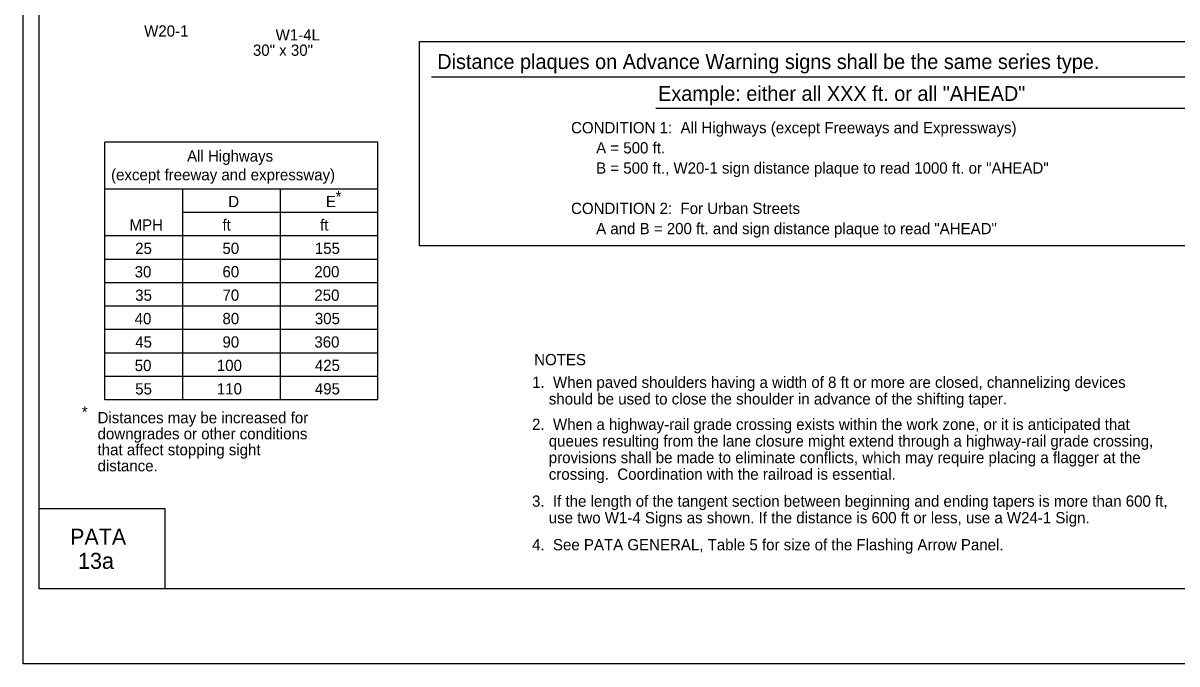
# Model space of a CAD drawing. Extents: x -14145 to -13521, y 30244 to 30661.
# Drawn here: x -13892.17 to -13870.63, y 30424.81 to 30436.77 of the extents above; entities that cross this region are included whole.
import ezdxf

# ---------------------------------------------------------------- set-up
doc = ezdxf.new("R2010")
doc.units = 0
for name, color, linetype in [('1', 7, 'Continuous'), ('10', 7, 'Continuous'), ('2', 7, 'Continuous'), ('3', 7, 'Continuous'), ('4', 7, 'Continuous'), ('61', 7, 'Continuous')]:
    doc.layers.add(name, color=color, linetype=linetype)

msp = doc.modelspace()

# ---------------------------------------------------------------- linework, layer by layer
at = {"layer": '1'}
for p, q in [((-13890.648, 30429.735), (-13890.648, 30434.543)), ((-13885.548, 30434.543), (-13890.648, 30434.543)), ((-13885.548, 30429.735), (-13885.548, 30434.543)), ((-13885.548, 30433.668), (-13890.65, 30433.668)), ((-13889.191, 30429.735), (-13889.191, 30433.668)), ((-13887.369, 30429.735), (-13887.369, 30433.668)), ((-13885.548, 30433.231), (-13889.191, 30433.231)), ((-13885.548, 30432.794), (-13890.65, 30432.794)), ((-13885.548, 30432.357), (-13890.65, 30432.357)), ((-13885.548, 30431.92), (-13890.65, 30431.92)), ((-13885.548, 30431.483), (-13890.65, 30431.483)), ((-13885.548, 30431.046), (-13890.65, 30431.046)), ((-13885.548, 30430.609), (-13890.65, 30430.609)), ((-13885.548, 30430.172), (-13890.65, 30430.172)), ((-13885.548, 30429.735), (-13890.648, 30429.735))]:
    msp.add_line(p, q, dxfattribs=at)
at = {"layer": '10'}
for p, q in [((-13891.874, 30426.207), (-13891.874, 30448.777)), ((-13891.874, 30427.707), (-13889.524, 30427.707)), ((-13889.524, 30427.707), (-13889.524, 30426.207)), ((-13860.422, 30426.207), (-13891.874, 30426.207))]:
    msp.add_line(p, q, dxfattribs=at)
at = {"layer": '2'}
for p, q in [((-13884.546, 30435.765), (-13864.596, 30435.765)), ((-13880.36, 30435.181), (-13868.923, 30435.181))]:
    msp.add_line(p, q, dxfattribs=at)
msp.add_lwpolyline([(-13884.771, 30436.42), (-13864.259, 30436.42), (-13864.259, 30432.607), (-13884.771, 30432.607)], close=True, dxfattribs=at)
at = {"layer": '61'}
msp.add_lwpolyline([(-13892.174, 30450.307), (-13859.174, 30450.307), (-13859.174, 30424.807), (-13892.174, 30424.807)], close=True, dxfattribs=at)

# ---------------------------------------------------------------- texts
at = {"layer": '1'}
for s, p in [('CONDITION 1:  All Highways (except Freeways and Expressways)', (-13881.942, 30434.709)), ('      A = 500 ft.', (-13881.942, 30434.333)), ('      B = 500 ft., W20-1 sign distance plaque to read 1000 ft. or "AHEAD"', (-13881.942, 30433.956)), ('CONDITION 2:  For Urban Streets', (-13881.942, 30433.203)), ('      A and B = 200 ft. and sign distance plaque to read "AHEAD"', (-13881.942, 30432.826))]:
    msp.add_text(s, height=0.21, dxfattribs=at).set_placement(p)
at = {"layer": '2'}
for s, height, p in [('W20-1', 0.21, (-13889.913, 30436.513)), ('W1-4L', 0.21, (-13887.458, 30436.441)), ('30" x 30"', 0.21, (-13887.882, 30436.155)), ('Distance plaques on Advance Warning signs shall be the same series type.', 0.2772, (-13884.44, 30435.909)), ('Example: either all XXX ft. or all "AHEAD"', 0.2772, (-13880.317, 30435.313)), ('D', 0.21, (-13888.343, 30433.331)), ('E', 0.21, (-13886.519, 30433.331)), ('*', 0.21, (-13886.339, 30433.422)), ('MPH', 0.21, (-13890.185, 30432.894)), ('ft', 0.21, (-13888.45, 30432.894)), ('ft', 0.21, (-13886.628, 30432.894)), ('25', 0.21, (-13890.08, 30432.457)), ('50', 0.21, (-13888.451, 30432.458)), ('155', 0.21, (-13886.726, 30432.458)), ('30', 0.21, (-13890.09, 30432.02)), ('60', 0.21, (-13888.451, 30432.021)), ('200', 0.21, (-13886.735, 30432.021)), ('35', 0.21, (-13890.08, 30431.583)), ('70', 0.21, (-13888.451, 30431.584)), ('250', 0.21, (-13886.735, 30431.584)), ('40', 0.21, (-13890.09, 30431.146)), ('80', 0.21, (-13888.451, 30431.147)), ('305', 0.21, (-13886.726, 30431.147)), ('45', 0.21, (-13890.08, 30430.709)), ('90', 0.21, (-13888.451, 30430.71)), ('360', 0.21, (-13886.735, 30430.71)), ('NOTES', 0.21, (-13882.631, 30430.381)), ('50', 0.21, (-13890.089, 30430.272)), ('100', 0.21, (-13888.556, 30430.273)), ('425', 0.21, (-13886.726, 30430.273)), ('1.  When paved shoulders having a width of 8 ft or more are closed, channelizing devices', 0.21, (-13882.67, 30429.958)), ('55', 0.21, (-13890.08, 30429.834)), ('110', 0.21, (-13888.556, 30429.836)), ('495', 0.21, (-13886.726, 30429.836)), ('    should be used to close the shoulder in advance of the shifting taper.', 0.21, (-13882.67, 30429.648)), ('*', 0.21, (-13891.077, 30429.404)), ('Distances may be increased for ', 0.21, (-13890.783, 30429.297)), ('2.  When a highway-rail grade crossing exists within the work zone, or it is anticipated that', 0.21, (-13882.67, 30429.173)), ('downgrades or other conditions ', 0.21, (-13890.783, 30428.998)), ('    queues resulting from the lane closure might extend through a highway-rail grade crossing,', 0.21, (-13882.67, 30428.863)), ('that affect stopping sight ', 0.21, (-13890.783, 30428.699)), ('distance.', 0.21, (-13890.783, 30428.4)), ('    provisions shall be made to eliminate conflicts, which may require placing a flagger at the', 0.21, (-13882.67, 30428.553)), ('    crossing.  Coordination with the railroad is essential.', 0.21, (-13882.67, 30428.243)), ('3.  If the length of the tangent section between beginning and ending tapers is more than 600 ft, ', 0.21, (-13882.67, 30427.74)), ('    use two W1-4 Signs as shown. If the distance is 600 ft or less, use a W24-1 Sign.', 0.21, (-13882.67, 30427.43)), ('4.  See PATA GENERAL, Table 5 for size of the Flashing Arrow Panel.', 0.21, (-13882.67, 30426.927))]:
    msp.add_text(s, height=height, dxfattribs=at).set_placement(p)
at = {"layer": '3'}
msp.add_text('All Highways', height=0.20979, rotation=360, dxfattribs=at).set_placement((-13889.111, 30434.181))
msp.add_text('(except freeway and expressway)', height=0.21, dxfattribs=at).set_placement((-13890.531, 30433.831))
at = {"layer": '4'}
for s, p in [('PATA', (-13891.296, 30427.03)), ('13a', (-13891.147, 30426.58))]:
    msp.add_text(s, height=0.3, dxfattribs=at).set_placement(p)

doc.saveas('drawing.dxf')
